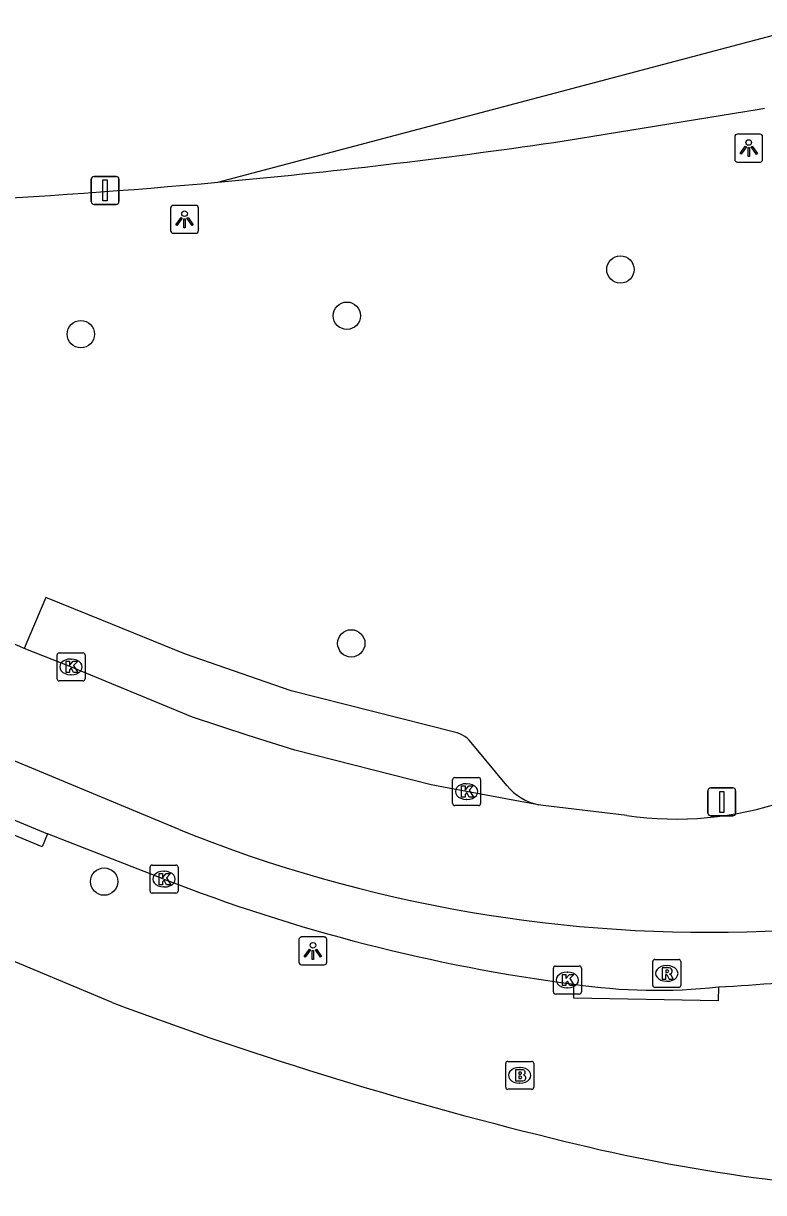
# Model space of a CAD drawing. Extents: x 162074 to 163034, y 381824 to 382557.
# Drawn here: x 162561.18 to 162587.66, y 382462.44 to 382504.26 of the extents above; entities that cross this region are included whole.
import ezdxf

# ---------------------------------------------------------------- set-up
doc = ezdxf.new("R2010")
doc.units = 0
for name, color, linetype in [('IMGEO_Boom', 7, 'Continuous'), ('IMGEO_Brandkraan', 7, 'Continuous'), ('IMGEO_Fietspad_gesloten', 7, 'Continuous'), ('IMGEO_Kolk', 7, 'Continuous'), ('IMGEO_Lichtpunt', 7, 'Continuous'), ('IMGEO_OVBaan_gesloten', 7, 'Continuous'), ('IMGEO_Parkeervlak_open', 7, 'Continuous'), ('IMGEO_Rijbaan_lokaal_gesloten', 7, 'Continuous'), ('IMGEO_Rijbaan_lokaal_open', 7, 'Continuous'), ('IMGEO_Rioolput', 7, 'Continuous'), ('IMGEO_Verkeersbordpaal', 7, 'Continuous'), ('IMGEO_Voetpad_open', 7, 'Continuous')]:
    doc.layers.add(name, color=color, linetype=linetype)

msp = doc.modelspace()

# ---------------------------------------------------------------- linework, layer by layer
at = {"layer": 'IMGEO_Boom'}
for centre in [(162582.534, 382495.457), (162572.753, 382493.804), (162563.234, 382493.144), (162572.91, 382482.086), (162564.07, 382473.564)]:
    msp.add_circle(centre, 0.489, dxfattribs=at)
at = {"layer": 'IMGEO_Brandkraan'}
for p, q in [((162578.432, 382466.21), (162578.432, 382467.062)), ((162578.507, 382467.136), (162579.359, 382467.136)), ((162578.92, 382466.916), (162578.945, 382466.916)), ((162579.433, 382467.062), (162579.433, 382466.21)), ((162579.359, 382466.136), (162578.507, 382466.136)), ((162578.943, 382466.356), (162578.918, 382466.356))]:
    msp.add_line(p, q, dxfattribs=at)
for points in [[(162578.432, 382466.21), (162578.432, 382467.062)], [(162578.507, 382467.136), (162579.359, 382467.136)], [(162579.433, 382467.062), (162579.433, 382466.21)], [(162578.78, 382466.836), (162578.78, 382466.436), (162578.993, 382466.436)], [(162579.011, 382466.836), (162578.78, 382466.836)], [(162578.959, 382466.755), (162578.905, 382466.755), (162578.905, 382466.679)], [(162578.905, 382466.679), (162578.958, 382466.679)], [(162578.967, 382466.603), (162578.905, 382466.603), (162578.905, 382466.522)], [(162578.905, 382466.522), (162578.967, 382466.522)], [(162579.359, 382466.136), (162578.507, 382466.136)]]:
    msp.add_lwpolyline(points, dxfattribs=at)
for centre, radius, start, end in [((162578.509, 382467.06), 0.0765, 91.552, 178.448), ((162578.509, 382467.06), 0.0765, 91.552, 178.448), ((162579.357, 382467.06), 0.0765, 1.552, 88.448), ((162579.357, 382467.06), 0.0765, 1.552, 88.448), ((162578.96, 382466.717), 0.0379, 267.8285, 90.9355), ((162578.968, 382466.562), 0.0404, 269.8759, 90.5077), ((162579.015, 382466.691), 0.145, 59.4692, 91.5367), ((162579.04, 382466.738), 0.0922, 285.5137, 58.1501), ((162579.045, 382466.546), 0.105, 301.3115, 78.989), ((162578.509, 382466.212), 0.0765, 181.552, 268.448), ((162578.509, 382466.212), 0.0765, 181.552, 268.448), ((162578.999, 382466.687), 0.251, 268.6676, 293.5347), ((162579.357, 382466.212), 0.0765, 271.552, 358.448), ((162579.357, 382466.212), 0.0765, 271.552, 358.448)]:
    msp.add_arc(centre, radius, start, end, dxfattribs=at)
for centre, major_axis, ratio, start_param, end_param in [((162578.919, 382466.636), (-0.387, 0.002), 0.722429, 4.712389, 7.853982), ((162578.944, 382466.636), (-0.39, 0.002), 0.717154, 1.570796, 4.712389)]:
    msp.add_ellipse(centre, major_axis=major_axis, ratio=ratio, start_param=start_param, end_param=end_param, dxfattribs=at)
at = {"layer": 'IMGEO_Fietspad_gesloten'}
for points in [[(162553.843, 382478.68), (162562.046, 382475.271)], [(162566.209, 382473.655), (162562.046, 382475.271)]]:
    msp.add_lwpolyline(points, dxfattribs=at)
for centre, radius, start, end in [((162589, 382532.101), 62.733, 248.6971, 262.55853), ((162578.405, 382597.201), 127.632, 273.42952, 277.31428), ((162583.842, 382489.913), 20.235, 261.568, 276.2358)]:
    msp.add_arc(centre, radius, start, end, dxfattribs=at)
at = {"layer": 'IMGEO_Kolk'}
for p, q in [((162562.385, 382480.818), (162562.385, 382481.67)), ((162562.46, 382481.744), (162563.312, 382481.744)), ((162563.386, 382481.67), (162563.386, 382480.818)), ((162562.873, 382481.524), (162562.898, 382481.524)), ((162563.312, 382480.744), (162562.46, 382480.744)), ((162562.896, 382480.964), (162562.871, 382480.964)), ((162576.535, 382476.36), (162576.535, 382477.212)), ((162576.61, 382477.286), (162577.462, 382477.286)), ((162577.023, 382477.066), (162577.048, 382477.066)), ((162577.536, 382477.212), (162577.536, 382476.36)), ((162577.462, 382476.286), (162576.61, 382476.286)), ((162577.046, 382476.506), (162577.021, 382476.506)), ((162565.711, 382473.228), (162565.711, 382474.08)), ((162565.786, 382474.154), (162566.638, 382474.154)), ((162566.712, 382474.08), (162566.712, 382473.228)), ((162566.199, 382473.934), (162566.224, 382473.934)), ((162566.222, 382473.374), (162566.197, 382473.374)), ((162566.638, 382473.154), (162565.786, 382473.154)), ((162580.137, 382469.619), (162580.137, 382470.471)), ((162580.212, 382470.545), (162581.064, 382470.545)), ((162580.625, 382470.325), (162580.65, 382470.325)), ((162581.138, 382470.471), (162581.138, 382469.619)), ((162581.064, 382469.545), (162580.212, 382469.545)), ((162580.648, 382469.765), (162580.623, 382469.765))]:
    msp.add_line(p, q, dxfattribs=at)
for points in [[(162562.385, 382480.818), (162562.385, 382481.67)], [(162562.46, 382481.744), (162563.312, 382481.744)], [(162563.386, 382481.67), (162563.386, 382480.818)], [(162562.706, 382481.444), (162562.829, 382481.444), (162562.829, 382481.293), (162562.959, 382481.444), (162563.123, 382481.444), (162562.977, 382481.293), (162563.13, 382481.044), (162562.978, 382481.044), (162562.893, 382481.208), (162562.829, 382481.141), (162562.829, 382481.044), (162562.706, 382481.044), (162562.706, 382481.444)], [(162563.312, 382480.744), (162562.46, 382480.744)], [(162576.535, 382476.36), (162576.535, 382477.212)], [(162576.61, 382477.286), (162577.462, 382477.286)], [(162576.856, 382476.986), (162576.979, 382476.986), (162576.979, 382476.835), (162577.109, 382476.986), (162577.273, 382476.986), (162577.127, 382476.835), (162577.28, 382476.586), (162577.128, 382476.586), (162577.043, 382476.75), (162576.979, 382476.683), (162576.979, 382476.586), (162576.856, 382476.586), (162576.856, 382476.986)], [(162577.536, 382477.212), (162577.536, 382476.36)], [(162577.462, 382476.286), (162576.61, 382476.286)], [(162565.711, 382473.228), (162565.711, 382474.08)], [(162565.786, 382474.154), (162566.638, 382474.154)], [(162566.712, 382474.08), (162566.712, 382473.228)], [(162566.032, 382473.854), (162566.155, 382473.854), (162566.155, 382473.703), (162566.285, 382473.854), (162566.449, 382473.854), (162566.303, 382473.703), (162566.456, 382473.454), (162566.304, 382473.454), (162566.219, 382473.618), (162566.155, 382473.551), (162566.155, 382473.454), (162566.032, 382473.454), (162566.032, 382473.854)], [(162566.638, 382473.154), (162565.786, 382473.154)], [(162580.137, 382469.619), (162580.137, 382470.471)], [(162580.212, 382470.545), (162581.064, 382470.545)], [(162581.138, 382470.471), (162581.138, 382469.619)], [(162580.458, 382470.245), (162580.581, 382470.245), (162580.581, 382470.094), (162580.711, 382470.245), (162580.875, 382470.245), (162580.729, 382470.094), (162580.882, 382469.845), (162580.73, 382469.845), (162580.645, 382470.009), (162580.581, 382469.942), (162580.581, 382469.845), (162580.458, 382469.845), (162580.458, 382470.245)], [(162581.064, 382469.545), (162580.212, 382469.545)]]:
    msp.add_lwpolyline(points, dxfattribs=at)
for centre, start, end in [((162562.462, 382481.668), 91.552, 178.448), ((162562.462, 382481.668), 91.552, 178.448), ((162563.31, 382481.668), 1.552, 88.448), ((162563.31, 382481.668), 1.552, 88.448), ((162562.462, 382480.82), 181.552, 268.448), ((162562.462, 382480.82), 181.552, 268.448), ((162563.31, 382480.82), 271.552, 358.448), ((162563.31, 382480.82), 271.552, 358.448), ((162576.612, 382477.21), 91.552, 178.448), ((162576.612, 382477.21), 91.552, 178.448), ((162577.46, 382477.21), 1.552, 88.448), ((162577.46, 382477.21), 1.552, 88.448), ((162576.612, 382476.362), 181.552, 268.448), ((162576.612, 382476.362), 181.552, 268.448), ((162577.46, 382476.362), 271.552, 358.448), ((162577.46, 382476.362), 271.552, 358.448), ((162565.788, 382474.078), 91.552, 178.448), ((162565.788, 382474.078), 91.552, 178.448), ((162566.636, 382474.078), 1.552, 88.448), ((162566.636, 382474.078), 1.552, 88.448), ((162565.788, 382473.23), 181.552, 268.448), ((162565.788, 382473.23), 181.552, 268.448), ((162566.636, 382473.23), 271.552, 358.448), ((162566.636, 382473.23), 271.552, 358.448), ((162580.214, 382470.469), 91.552, 178.448), ((162580.214, 382470.469), 91.552, 178.448), ((162581.062, 382470.469), 1.552, 88.448), ((162581.062, 382470.469), 1.552, 88.448), ((162580.214, 382469.621), 181.552, 268.448), ((162580.214, 382469.621), 181.552, 268.448), ((162581.062, 382469.621), 271.552, 358.448), ((162581.062, 382469.621), 271.552, 358.448)]:
    msp.add_arc(centre, 0.0765, start, end, dxfattribs=at)
for centre, major_axis, ratio, start_param, end_param in [((162562.872, 382481.244), (-0.387, 0.002), 0.722429, 4.712389, 7.853982), ((162562.897, 382481.244), (-0.39, 0.002), 0.717154, 1.570796, 4.712389), ((162577.022, 382476.786), (-0.387, 0.002), 0.722429, 4.712389, 7.853982), ((162577.047, 382476.786), (-0.39, 0.002), 0.717154, 1.570796, 4.712389), ((162566.198, 382473.654), (-0.387, 0.002), 0.722429, 4.712389, 7.853982), ((162566.223, 382473.654), (-0.39, 0.002), 0.717154, 1.570796, 4.712389), ((162580.624, 382470.045), (-0.387, 0.002), 0.722429, 4.712389, 7.853982), ((162580.649, 382470.045), (-0.39, 0.002), 0.717154, 1.570796, 4.712389)]:
    msp.add_ellipse(centre, major_axis=major_axis, ratio=ratio, start_param=start_param, end_param=end_param, dxfattribs=at)
at = {"layer": 'IMGEO_Lichtpunt'}
for p, q in [((162586.626, 382500.201), (162586.626, 382499.394)), ((162586.626, 382500.201), (162586.626, 382499.394)), ((162587.528, 382500.296), (162586.72, 382500.296)), ((162587.528, 382500.296), (162586.72, 382500.296)), ((162587.622, 382499.394), (162587.622, 382500.201)), ((162587.622, 382499.394), (162587.622, 382500.201)), ((162586.72, 382499.3), (162587.528, 382499.3)), ((162586.72, 382499.3), (162587.528, 382499.3)), ((162566.447, 382497.653), (162566.447, 382496.846)), ((162566.447, 382497.653), (162566.447, 382496.846)), ((162567.349, 382497.748), (162566.541, 382497.748)), ((162567.349, 382497.748), (162566.541, 382497.748)), ((162567.443, 382496.846), (162567.443, 382497.653)), ((162567.443, 382496.846), (162567.443, 382497.653)), ((162566.541, 382496.752), (162567.349, 382496.752)), ((162566.541, 382496.752), (162567.349, 382496.752)), ((162571.941, 382471.584), (162571.133, 382471.584)), ((162571.941, 382471.584), (162571.133, 382471.584)), ((162571.039, 382471.489), (162571.039, 382470.682)), ((162571.039, 382471.489), (162571.039, 382470.682)), ((162572.035, 382470.682), (162572.035, 382471.489)), ((162572.035, 382470.682), (162572.035, 382471.489)), ((162571.133, 382470.588), (162571.941, 382470.588)), ((162571.133, 382470.588), (162571.941, 382470.588))]:
    msp.add_line(p, q, dxfattribs=at)
for points in [[(162587, 382499.865), (162587.039, 382499.837), (162586.851, 382499.575), (162586.813, 382499.602), (162587, 382499.865)], [(162587.102, 382499.817), (162587.149, 382499.817), (162587.149, 382499.495), (162587.102, 382499.495), (162587.102, 382499.817)], [(162587.212, 382499.837), (162587.25, 382499.864), (162587.437, 382499.602), (162587.398, 382499.574), (162587.212, 382499.837)], [(162566.821, 382497.317), (162566.86, 382497.289), (162566.672, 382497.027), (162566.634, 382497.054), (162566.821, 382497.317)], [(162566.923, 382497.269), (162566.97, 382497.269), (162566.97, 382496.947), (162566.923, 382496.947), (162566.923, 382497.269)], [(162567.033, 382497.289), (162567.071, 382497.316), (162567.258, 382497.054), (162567.219, 382497.026), (162567.033, 382497.289)], [(162571.413, 382471.153), (162571.452, 382471.125), (162571.264, 382470.863), (162571.226, 382470.89), (162571.413, 382471.153)], [(162571.515, 382471.105), (162571.562, 382471.105), (162571.562, 382470.783), (162571.515, 382470.783), (162571.515, 382471.105)], [(162571.625, 382471.125), (162571.663, 382471.152), (162571.85, 382470.89), (162571.811, 382470.862), (162571.625, 382471.125)]]:
    msp.add_lwpolyline(points, dxfattribs=at)
for centre in [(162587.125, 382499.999), (162566.946, 382497.451), (162571.538, 382471.287)]:
    msp.add_circle(centre, 0.0994, dxfattribs=at)
for centre, start, end in [((162586.72, 382500.201), 90, 180), ((162586.72, 382500.201), 90, 180), ((162587.528, 382500.201), 0, 90), ((162587.528, 382500.201), 0, 90), ((162586.72, 382499.394), 180, 270), ((162586.72, 382499.394), 180, 270), ((162587.528, 382499.394), 270, 0), ((162587.528, 382499.394), 270, 360), ((162566.541, 382497.653), 90, 180), ((162566.541, 382497.653), 90, 180), ((162567.349, 382497.653), 0, 90), ((162567.349, 382497.653), 0, 90), ((162566.541, 382496.846), 180, 270), ((162566.541, 382496.846), 180, 270), ((162567.349, 382496.846), 270, 0), ((162567.349, 382496.846), 270, 360), ((162571.133, 382471.489), 90, 180), ((162571.133, 382471.489), 90, 180), ((162571.941, 382471.489), 0, 90), ((162571.941, 382471.489), 0, 90), ((162571.133, 382470.682), 180, 270), ((162571.133, 382470.682), 180, 270), ((162571.941, 382470.682), 270, 0), ((162571.941, 382470.682), 270, 360)]:
    msp.add_arc(centre, 0.0946, start, end, dxfattribs=at)
at = {"layer": 'IMGEO_OVBaan_gesloten'}
for points in [[(162568.138, 382498.576), (162601.758, 382507.473), (162623.526, 382515.096), (162638.589, 382520.515), (162652.734, 382524.924), (162671.93, 382530.986), (162686.717, 382534.292), (162698.199, 382535.67), (162711.379, 382536.956), (162726.212, 382537.278), (162742.24, 382536.416), (162755.489, 382534.694), (162767.039, 382532.455), (162790.552, 382526.577), (162850.851, 382511.79), (162870.874, 382506.646), (162879.507, 382503.523), (162894.571, 382498.563), (162901.643, 382496.451), (162915.42, 382492.961), (163006.626, 382470.32), (163005.936, 382467.312)], [(162580.15, 382500), (162587.495, 382501.191), (162587.692, 382501.229)]]:
    msp.add_lwpolyline(points, dxfattribs=at)
msp.add_arc((162547.069, 382727.676), 230.067, 275.25437, 278.26713, dxfattribs=at)
at = {"layer": 'IMGEO_Parkeervlak_open'}
for points in [[(162576.6, 382478.906), (162570.765, 382480.393), (162569.866, 382480.702), (162566.976, 382481.695), (162563.984, 382482.913), (162561.985, 382483.727), (162561.209, 382481.902)], [(162578.472, 382476.998), (162577.251, 382478.469)]]:
    msp.add_lwpolyline(points, dxfattribs=at)
for centre, radius, start, end in [((162576.38, 382477.875), 1.055, 34.3034, 77.9516), ((162580.046, 382478.319), 2.055, 220.0168, 257.7898)]:
    msp.add_arc(centre, radius, start, end, dxfattribs=at)
at = {"layer": 'IMGEO_Rijbaan_lokaal_gesloten'}
msp.add_arc((162547.316, 382725.761), 228.137, 265.58112, 275.23655, dxfattribs=at)
at = {"layer": 'IMGEO_Rijbaan_lokaal_open'}
for points in [[(162566.754, 382475.425), (162524.41, 382493.044)], [(162561.209, 382481.902), (162561.053, 382481.968), (162560.115, 382482.367), (162557.62, 382483.429)], [(162579.611, 382476.311), (162578.953, 382476.426), (162577.032, 382476.785), (162575.762, 382477.02), (162570.894, 382478.266), (162569.216, 382478.792), (162567.234, 382479.449), (162563.243, 382481.094), (162562.882, 382481.243), (162561.209, 382481.902)], [(162582.76, 382475.927), (162579.772, 382476.283), (162579.611, 382476.311)]]:
    msp.add_lwpolyline(points, dxfattribs=at)
for centre, radius, start, end in [((162584.518, 382487.989), 12.189, 261.7071, 315.755), ((162585.72, 382522.55), 50.799, 248.0775, 296.4293)]:
    msp.add_arc(centre, radius, start, end, dxfattribs=at)
at = {"layer": 'IMGEO_Rioolput'}
for p, q in [((162583.693, 382469.854), (162583.693, 382470.706)), ((162583.768, 382470.78), (162584.62, 382470.78)), ((162584.694, 382470.706), (162584.694, 382469.854)), ((162584.181, 382470.56), (162584.206, 382470.56)), ((162584.204, 382470), (162584.179, 382470)), ((162584.62, 382469.78), (162583.768, 382469.78))]:
    msp.add_line(p, q, dxfattribs=at)
for points in [[(162583.693, 382469.854), (162583.693, 382470.706)], [(162583.768, 382470.78), (162584.62, 382470.78)], [(162584.694, 382470.706), (162584.694, 382469.854)], [(162584.282, 382470.478), (162584.03, 382470.48), (162584.03, 382470.08)], [(162584.208, 382470.399), (162584.154, 382470.399), (162584.154, 382470.318)], [(162584.154, 382470.318), (162584.206, 382470.318)], [(162584.03, 382470.08), (162584.154, 382470.08), (162584.154, 382470.242), (162584.165, 382470.242)], [(162584.212, 382470.213), (162584.283, 382470.08), (162584.423, 382470.08), (162584.358, 382470.206)], [(162584.62, 382469.78), (162583.768, 382469.78)]]:
    msp.add_lwpolyline(points, dxfattribs=at)
for centre, radius, start, end in [((162583.77, 382470.704), 0.0765, 91.552, 178.448), ((162583.77, 382470.704), 0.0765, 91.552, 178.448), ((162584.618, 382470.704), 0.0765, 1.552, 88.448), ((162584.618, 382470.704), 0.0765, 1.552, 88.448), ((162584.19, 382470.507), 0.19, 274.7715, 282.9687), ((162584.214, 382470.303), 0.0964, 77.0061, 93.1865), ((162584.228, 382470.36), 0.0378, 276.6634, 79.6772), ((162584.281, 382470.368), 0.109, 350.3612, 89.416), ((162584.279, 382470.368), 0.112, 277.5842, 350.9817), ((162584.263, 382470.153), 0.108, 29.5134, 73.7905), ((162583.77, 382469.856), 0.0765, 181.552, 268.448), ((162583.77, 382469.856), 0.0765, 181.552, 268.448), ((162584.164, 382470.189), 0.0533, 26.0293, 88.6989), ((162584.618, 382469.856), 0.0765, 271.552, 358.448), ((162584.618, 382469.856), 0.0765, 271.552, 358.448)]:
    msp.add_arc(centre, radius, start, end, dxfattribs=at)
for centre, major_axis, ratio, start_param, end_param in [((162584.18, 382470.28), (-0.387, 0.002), 0.722429, 4.712389, 7.853982), ((162584.205, 382470.28), (-0.39, 0.002), 0.717154, 1.570796, 4.712389)]:
    msp.add_ellipse(centre, major_axis=major_axis, ratio=ratio, start_param=start_param, end_param=end_param, dxfattribs=at)
at = {"layer": 'IMGEO_Verkeersbordpaal'}
for p, q in [((162563.709, 382498.783), (162564.499, 382498.783)), ((162564.499, 382498.783), (162563.709, 382498.783)), ((162563.609, 382497.883), (162563.609, 382498.683)), ((162563.609, 382498.683), (162563.609, 382497.883)), ((162564.599, 382498.683), (162564.599, 382497.883)), ((162564.599, 382497.883), (162564.599, 382498.683)), ((162564.499, 382497.783), (162563.709, 382497.783)), ((162563.709, 382497.783), (162564.499, 382497.783)), ((162585.667, 382476.016), (162585.667, 382476.816)), ((162585.667, 382476.816), (162585.667, 382476.016)), ((162585.767, 382476.916), (162586.557, 382476.916)), ((162586.557, 382476.916), (162585.767, 382476.916)), ((162586.657, 382476.816), (162586.657, 382476.016)), ((162586.657, 382476.016), (162586.657, 382476.816)), ((162586.557, 382475.916), (162585.767, 382475.916)), ((162585.767, 382475.916), (162586.557, 382475.916))]:
    msp.add_line(p, q, dxfattribs=at)
for points in [[(162564.029, 382498.658), (162564.179, 382498.658), (162564.179, 382497.908), (162564.029, 382497.908), (162564.029, 382498.658)], [(162586.087, 382476.791), (162586.237, 382476.791), (162586.237, 382476.041), (162586.087, 382476.041), (162586.087, 382476.791)]]:
    msp.add_lwpolyline(points, dxfattribs=at)
for centre, start, end in [((162563.709, 382498.683), 90, 180), ((162563.709, 382498.683), 90, 180), ((162564.499, 382498.683), 0, 90), ((162564.499, 382498.683), 360, 90), ((162563.709, 382497.883), 180, 270), ((162563.709, 382497.883), 180, 270), ((162564.499, 382497.883), 270, 0), ((162564.499, 382497.883), 270, 0), ((162585.767, 382476.816), 90, 180), ((162585.767, 382476.816), 90, 180), ((162586.557, 382476.816), 0, 90), ((162586.557, 382476.816), 360, 90), ((162585.767, 382476.016), 180, 270), ((162585.767, 382476.016), 180, 270), ((162586.557, 382476.016), 270, 0), ((162586.557, 382476.016), 270, 0)]:
    msp.add_arc(centre, 0.1, start, end, dxfattribs=at)
at = {"layer": 'IMGEO_Voetpad_open'}
for points in [[(162564.361, 382469.237), (162500, 382496.185), (162492.214, 382499.445)], [(162562.046, 382475.271), (162561.855, 382474.81), (162553.652, 382478.219), (162553.843, 382478.68)], [(162586.04, 382469.798), (162586.031, 382469.299), (162580.866, 382469.398), (162580.875, 382469.897)]]:
    msp.add_lwpolyline(points, dxfattribs=at)
for centre, radius, start, end in [((162613.108, 382599.454), 139.042, 249.47654, 256.46221), ((162595.703, 382525.229), 62.807, 256.04805, 268.55738)]:
    msp.add_arc(centre, radius, start, end, dxfattribs=at)

doc.saveas('drawing.dxf')
